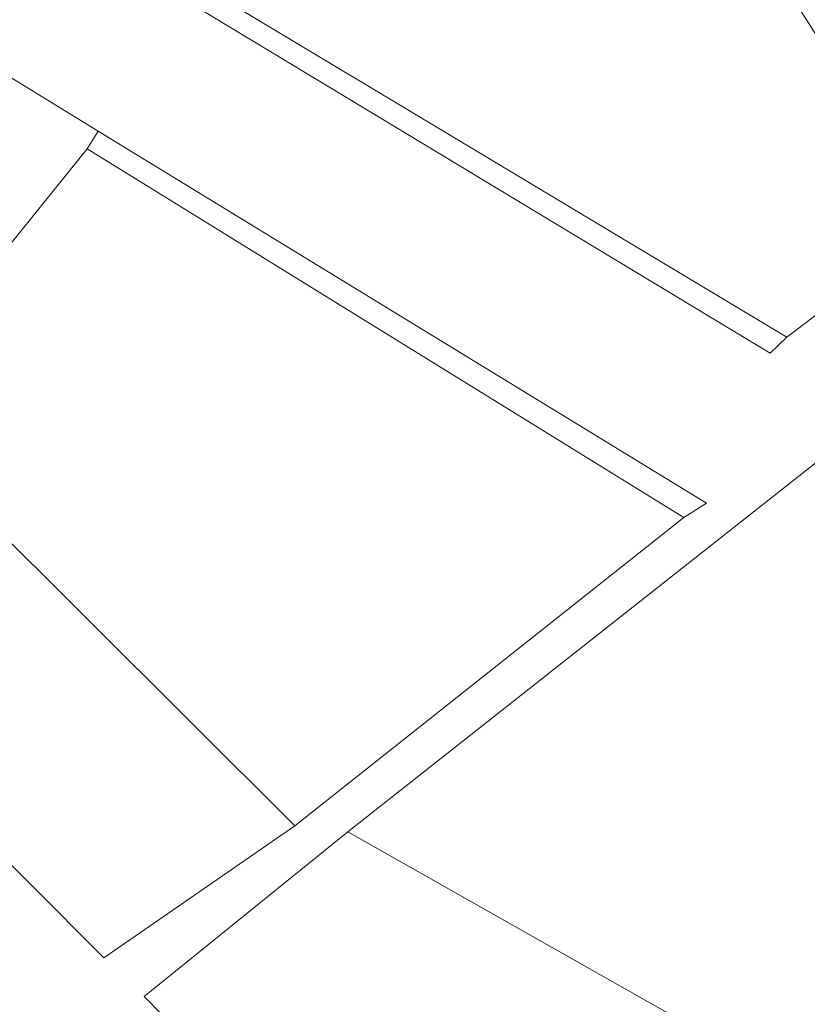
# Model space of a CAD drawing. Header units: metres. Extents: x 138165 to 154469, y 480134 to 494189.
# Tile 300 of 656: x 148819 to 148962, y 482271 to 482449. Entities that reach past the tile are written whole.
import ezdxf

# ---------------------------------------------------------------- set-up
doc = ezdxf.new("R2010")
doc.units = ezdxf.units.M
doc.header["$LTSCALE"] = 0.001
doc.header["$MEASUREMENT"] = 0
doc.layers.add('TOP-L-topo objecten vlak', color=7, linetype='Continuous', lineweight=0)

msp = doc.modelspace()

# ---------------------------------------------------------------- linework, layer by layer
at = {"layer": 'TOP-L-topo objecten vlak', "flags": 128}
for points in [[(148917.3, 482519.19), (148985.32, 482412.55), (148958.24, 482391.96)], [(148853.39, 482454.98), (148958.24, 482391.96)], [(148958.24, 482391.96), (148955.24, 482389.11), (148850.6, 482452.22)], [(148782.92, 482403.73), (148813.28, 482441.75), (148833.66, 482429.27)], [(148833.66, 482429.27), (148831.64, 482426.04)], [(148833.66, 482429.27), (148943.71, 482361.97), (148939.63, 482359.35)], [(148793.59, 482378.9), (148831.64, 482426.04)], [(148831.64, 482426.04), (148939.63, 482359.35)], [(148878.82, 482302.49), (148996.38, 482395.16)], [(148793.59, 482378.9), (148869.23, 482303.54)], [(148939.63, 482359.35), (148869.23, 482303.54)], [(148869.23, 482303.54), (148834.69, 482279.65), (148767.82, 482346.78)], [(149065.65, 482196.69), (149046.64, 482139.85), (148873.76, 482240.32), (148841.95, 482272.68), (148878.82, 482302.49)], [(149065.65, 482196.69), (148878.82, 482302.49)]]:
    msp.add_lwpolyline(points, dxfattribs=at)

doc.saveas('drawing.dxf')
